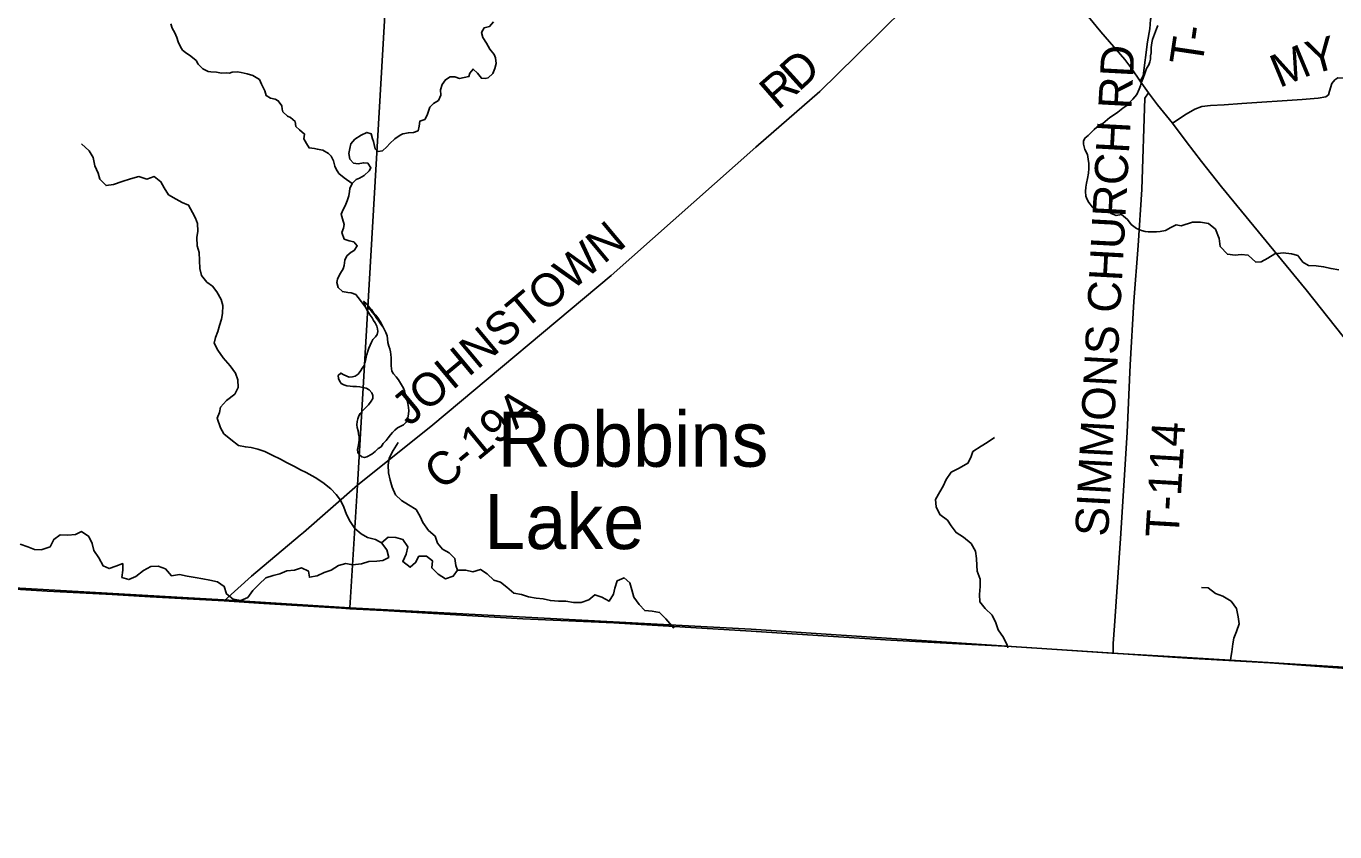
# Model space of a CAD drawing. Extents: x 1759416 to 2214760, y 252598 to 1116833.
# Drawn here: x 1923091 to 1934945, y 825903 to 833203 of the extents above; entities that cross this region are included whole.
import ezdxf

# ---------------------------------------------------------------- set-up
doc = ezdxf.new("R2010")
doc.units = 0
for name, color, linetype in [('GM_X_Adjacent_County', 7, 'Continuous'), ('GM_X_County', 7, 'Continuous'), ('GM_X_County_Road', 7, 'Continuous'), ('GM_X_County_Road_Text', 7, 'Continuous'), ('GM_X_Major_River', 7, 'Continuous'), ('GM_X_Minor_Lake', 7, 'Continuous'), ('GM_X_Minor_Lake_Text', 7, 'Continuous'), ('GM_X_Minor_River', 7, 'Continuous'), ('GM_X_State_Route', 7, 'Continuous'), ('GM_X_Township', 7, 'Continuous'), ('GM_X_Township_Road', 7, 'Continuous'), ('GM_X_Township_Road_Text', 7, 'Continuous')]:
    doc.layers.add(name, color=color, linetype=linetype)

msp = doc.modelspace()

# ---------------------------------------------------------------- linework, layer by layer
at = {"layer": 'GM_X_Adjacent_County'}
msp.add_lwpolyline([(1958413, 825903), (1955710, 826085), (1955666, 826092), (1953054, 826262), (1948593, 826569), (1947878, 826617), (1944570, 826798), (1940743, 827038), (1939557, 827120), (1937526, 827240), (1933604, 827484), (1932924, 827522), (1929658, 827739), (1926023, 827933), (1924878, 828005), (1920661, 828248)], dxfattribs=at)
at = {"layer": 'GM_X_County'}
msp.add_lwpolyline([(1958413, 825903), (1955710, 826085), (1955666, 826092), (1953054, 826262), (1948593, 826569), (1947878, 826617), (1944570, 826798), (1940743, 827038), (1939557, 827120), (1937526, 827240), (1933604, 827484), (1932924, 827522), (1929658, 827739), (1926023, 827933), (1924878, 828005), (1920661, 828248)], dxfattribs=at)
at = {"layer": 'GM_X_County_Road'}
for points in [[(1925603, 828616), (1926092, 829043), (1926775, 829592), (1928389, 830945), (1929699, 832108), (1930279, 832610), (1930608, 832935), (1931278, 833597), (1931704, 834044), (1931926, 834279), (1932130, 834472), (1932465, 834822), (1932952, 835322), (1933305, 835684), (1933487, 835869), (1933607, 835986), (1933713, 836102), (1934052, 836458), (1934392, 836798), (1934637, 837010), (1935252, 837622)], [(1924885, 827995), (1925133, 828221), (1925574, 828592), (1925603, 828616)], [(1925946, 827930), (1925242, 827972), (1924885, 827995), (1924213, 828032), (1923870, 828053), (1923281, 828083), (1922552, 828129), (1921536, 828184), (1920654, 828240), (1920581, 828241), (1920207, 828265), (1919669, 828289), (1919435, 828299)], [(1929659, 827722), (1928413, 827797), (1927589, 827832), (1926323, 827907), (1926022, 827925), (1925946, 827930)], [(1937533, 827237), (1936926, 827273), (1936312, 827311), (1936121, 827322), (1935717, 827347), (1935134, 827377), (1934357, 827433), (1933610, 827477), (1932938, 827523), (1932013, 827582), (1931540, 827605), (1930922, 827641), (1930356, 827677), (1929659, 827722)]]:
    msp.add_lwpolyline(points, dxfattribs=at)
at = {"layer": 'GM_X_Major_River'}
for points in [[(1923231, 828458), (1923235, 828460), (1923307, 828485), (1923342, 828553), (1923398, 828595), (1923468, 828592), (1923538, 828596), (1923592, 828623), (1923657, 828579), (1923689, 828515), (1923702, 828451), (1923750, 828386), (1923787, 828314), (1923843, 828288), (1923903, 828311), (1923965, 828333), (1923967, 828273), (1923958, 828209), (1924022, 828188), (1924084, 828218), (1924153, 828270), (1924221, 828307), (1924287, 828309), (1924352, 828286), (1924406, 828224), (1924478, 828235), (1924550, 828219), (1924622, 828207), (1924691, 828194), (1924755, 828182), (1924823, 828167), (1924883, 828127), (1924904, 828059), (1924966, 828010), (1925034, 827998), (1925098, 828025), (1925144, 828091), (1925200, 828147), (1925261, 828204), (1925327, 828226), (1925387, 828242), (1925453, 828269), (1925521, 828275), (1925585, 828294), (1925647, 828266), (1925656, 828210), (1925728, 828223), (1925790, 828253), (1925854, 828273), (1925919, 828316), (1925987, 828334), (1926048, 828323), (1926128, 828331), (1926196, 828351), (1926268, 828356), (1926320, 828362), (1926375, 828389), (1926357, 828458), (1926309, 828522), (1926370, 828572), (1926438, 828571), (1926503, 828551), (1926547, 828486), (1926532, 828418), (1926502, 828351), (1926568, 828300), (1926618, 828342), (1926648, 828400), (1926716, 828401), (1926770, 828359), (1926765, 828295), (1926823, 828238), (1926889, 828196), (1926959, 828220), (1926997, 828273), (1927073, 828275), (1927137, 828258), (1927205, 828280), (1927268, 828242), (1927326, 828183), (1927388, 828165), (1927445, 828120), (1927509, 828066), (1927577, 828052), (1927642, 828033), (1927710, 828021), (1927774, 828014), (1927840, 827998), (1927912, 827993), (1927978, 827993), (1928050, 827980), (1928117, 827982), (1928188, 828006), (1928242, 828051), (1928304, 828029), (1928373, 827994), (1928412, 828056), (1928424, 828110), (1928444, 828178), (1928508, 828204), (1928560, 828159)], [(1923036, 828509), (1923107, 828486), (1923167, 828462), (1923231, 828458)], [(1928560, 828159), (1928576, 828097), (1928595, 828029), (1928643, 827963), (1928694, 827908), (1928760, 827902), (1928828, 827891), (1928885, 827833), (1928958, 827747)]]:
    msp.add_lwpolyline(points, dxfattribs=at)
at = {"layer": 'GM_X_Minor_Lake'}
for points in [[(1926298, 830528), (1926282, 830550), (1926257, 830585), (1926235, 830611), (1926218, 830636), (1926194, 830662), (1926173, 830687), (1926149, 830709), (1926159, 830683), (1926164, 830661), (1926176, 830634), (1926193, 830610), (1926207, 830586), (1926225, 830561), (1926236, 830537), (1926252, 830515), (1926267, 830484), (1926273, 830460), (1926276, 830438), (1926270, 830410), (1926256, 830388), (1926231, 830364), (1926219, 830340), (1926206, 830313), (1926196, 830285), (1926187, 830257), (1926175, 830227)], [(1926182, 830658), (1926206, 830636), (1926224, 830613), (1926245, 830587), (1926266, 830554), (1926284, 830530), (1926302, 830504), (1926323, 830475), (1926337, 830453), (1926350, 830428), (1926360, 830398), (1926363, 830370), (1926367, 830336), (1926376, 830303), (1926384, 830279), (1926391, 830253), (1926395, 830227), (1926398, 830197), (1926397, 830124), (1926399, 830102), (1926404, 830078), (1926418, 830054), (1926441, 830027), (1926463, 829999), (1926482, 829968), (1926509, 829923), (1926517, 829899), (1926525, 829873), (1926530, 829843), (1926541, 829808), (1926547, 829784), (1926554, 829748), (1926556, 829718), (1926555, 829692), (1926551, 829668), (1926544, 829642), (1926534, 829616), (1926510, 829592), (1926483, 829578), (1926455, 829563), (1926429, 829543), (1926408, 829522), (1926390, 829500), (1926369, 829474), (1926351, 829448), (1926325, 829421), (1926306, 829393), (1926280, 829375), (1926251, 829348), (1926223, 829324), (1926178, 829301), (1926154, 829295), (1926132, 829302), (1926109, 829318), (1926095, 829341), (1926092, 829367), (1926098, 829395), (1926105, 829427), (1926107, 829457), (1926106, 829481), (1926102, 829509), (1926097, 829537), (1926089, 829566), (1926087, 829590), (1926088, 829622), (1926094, 829646), (1926103, 829672), (1926115, 829694), (1926146, 829727), (1926168, 829747), (1926191, 829771), (1926215, 829804), (1926232, 829828), (1926232, 829856), (1926221, 829882), (1926197, 829909), (1926171, 829924), (1926141, 829930), (1926114, 829935), (1926084, 829937), (1926050, 829938), (1926026, 829940), (1925994, 829945), (1925968, 829953), (1925944, 829966), (1925928, 829990), (1925921, 830012), (1925917, 830039), (1925940, 830060), (1925967, 830044), (1926015, 830023), (1926047, 830026), (1926071, 830032), (1926098, 830051), (1926122, 830083), (1926133, 830105), (1926151, 830127), (1926159, 830153), (1926164, 830175), (1926170, 830205), (1926175, 830227)], [(1926175, 830227), (1926170, 830205), (1926164, 830175), (1926159, 830153), (1926151, 830127), (1926133, 830105), (1926122, 830083), (1926098, 830051), (1926071, 830032), (1926047, 830026), (1926015, 830023), (1925967, 830044), (1925940, 830060), (1925917, 830039), (1925921, 830012), (1925928, 829990), (1925944, 829966), (1925968, 829953), (1925994, 829945), (1926026, 829940), (1926050, 829938), (1926084, 829937), (1926114, 829935), (1926141, 829930), (1926171, 829924), (1926197, 829909), (1926221, 829882), (1926232, 829856), (1926232, 829828), (1926215, 829804), (1926191, 829771), (1926168, 829747), (1926146, 829727), (1926115, 829694), (1926103, 829672), (1926094, 829646), (1926088, 829622), (1926087, 829590), (1926089, 829566), (1926097, 829537), (1926102, 829509), (1926106, 829481), (1926107, 829457), (1926105, 829427), (1926098, 829395), (1926092, 829367), (1926095, 829341), (1926109, 829318), (1926132, 829302), (1926154, 829295), (1926178, 829301), (1926223, 829324), (1926251, 829348), (1926280, 829375), (1926306, 829393), (1926325, 829421), (1926351, 829448), (1926369, 829474), (1926390, 829500), (1926408, 829522), (1926429, 829543), (1926455, 829563), (1926483, 829578), (1926510, 829592), (1926534, 829616), (1926544, 829642), (1926551, 829668), (1926555, 829692), (1926556, 829718), (1926554, 829748), (1926547, 829784), (1926541, 829808), (1926530, 829843), (1926525, 829873), (1926517, 829899), (1926509, 829923), (1926482, 829968), (1926463, 829999), (1926441, 830027), (1926418, 830054), (1926404, 830078), (1926399, 830102), (1926397, 830124), (1926398, 830197), (1926395, 830227), (1926391, 830253), (1926384, 830279), (1926376, 830303), (1926367, 830336), (1926363, 830370), (1926360, 830398), (1926350, 830428), (1926337, 830453), (1926323, 830475), (1926298, 830528)]]:
    msp.add_lwpolyline(points, dxfattribs=at)
at = {"layer": 'GM_X_Minor_River'}
for points in [[(1926043, 831779), (1925971, 831829), (1925923, 831869), (1925898, 831908), (1925888, 831936), (1925874, 831982), (1925852, 832024), (1925830, 832050), (1925778, 832080), (1925728, 832090), (1925703, 832094), (1925653, 832100), (1925631, 832139), (1925607, 832181), (1925613, 832225), (1925567, 832263), (1925533, 832295), (1925527, 832339), (1925486, 832375), (1925458, 832387), (1925416, 832426), (1925410, 832452), (1925406, 832480), (1925374, 832528), (1925346, 832542), (1925303, 832552), (1925265, 832574), (1925253, 832618), (1925223, 832678), (1925203, 832720), (1925143, 832755), (1925092, 832771), (1925066, 832777), (1925038, 832783), (1925004, 832789), (1924958, 832785), (1924932, 832777), (1924906, 832781), (1924860, 832777), (1924814, 832787), (1924764, 832790), (1924738, 832792), (1924692, 832816), (1924649, 832860), (1924629, 832892), (1924581, 832932), (1924535, 832964), (1924507, 832986), (1924489, 833015), (1924468, 833061), (1924456, 833101), (1924436, 833143), (1924414, 833185), (1924400, 833225)], [(1926166, 830653), (1926098, 830745), (1926076, 830771), (1926035, 830787), (1926005, 830791), (1925955, 830798), (1925917, 830834), (1925905, 830880), (1925911, 830910), (1925923, 830938), (1925937, 830964), (1925961, 831004), (1925971, 831034), (1925977, 831082), (1925995, 831122), (1926035, 831156), (1926061, 831172), (1926089, 831214), (1926058, 831248), (1926016, 831258), (1925972, 831274), (1925950, 831333), (1925964, 831373), (1925972, 831407), (1925956, 831457), (1925944, 831499), (1925963, 831543), (1925979, 831575), (1925999, 831621), (1926013, 831665), (1926019, 831705), (1926021, 831731), (1926043, 831779), (1926081, 831815), (1926109, 831825), (1926153, 831849), (1926197, 831893), (1926213, 831919), (1926187, 831961), (1926145, 831965), (1926099, 831957), (1926057, 831961), (1926024, 831999), (1926014, 832050), (1926024, 832096), (1926032, 832136), (1926068, 832178), (1926126, 832216), (1926176, 832240), (1926216, 832227), (1926228, 832183), (1926238, 832157), (1926243, 832131), (1926251, 832091), (1926279, 832069), (1926319, 832075), (1926359, 832109), (1926385, 832139), (1926429, 832181), (1926477, 832215), (1926503, 832227), (1926553, 832237), (1926599, 832241), (1926641, 832255), (1926651, 832297), (1926657, 832343), (1926701, 832357), (1926723, 832397), (1926731, 832425), (1926747, 832469), (1926781, 832503), (1926825, 832529), (1926847, 832579), (1926843, 832627), (1926858, 832675), (1926888, 832717), (1926930, 832743), (1926973, 832743), (1927017, 832730), (1927057, 832738), (1927101, 832746), (1927109, 832776), (1927139, 832814), (1927179, 832776), (1927215, 832732), (1927249, 832730), (1927275, 832736), (1927317, 832774), (1927337, 832820), (1927349, 832864), (1927341, 832916), (1927329, 832946), (1927291, 832996), (1927262, 833050), (1927228, 833101), (1927216, 833145), (1927240, 833189), (1927288, 833201), (1927324, 833241)], [(1933341, 833209), (1933331, 833179), (1933313, 833131), (1933295, 833081), (1933289, 833053), (1933283, 833009), (1933281, 832961), (1933277, 832935), (1933275, 832905), (1933269, 832879), (1933259, 832853), (1933239, 832821), (1933223, 832775), (1933208, 832731), (1933190, 832689), (1933184, 832663), (1933174, 832633), (1933152, 832585), (1933114, 832541), (1933060, 832485), (1933026, 832461), (1932980, 832423), (1932948, 832403), (1932906, 832375), (1932844, 832321), (1932814, 832309), (1932764, 832267), (1932710, 832213), (1932682, 832187), (1932670, 832161), (1932668, 832133), (1932680, 832085), (1932704, 832041), (1932712, 831999), (1932718, 831959), (1932717, 831913), (1932713, 831871), (1932705, 831822), (1932697, 831782), (1932689, 831744), (1932687, 831706), (1932691, 831664), (1932703, 831634), (1932717, 831606), (1932750, 831562), (1932798, 831540), (1932828, 831538), (1932854, 831536), (1932894, 831526), (1932920, 831505), (1932964, 831487), (1933012, 831497), (1933066, 831451), (1933101, 831405), (1933149, 831369), (1933195, 831351), (1933227, 831344), (1933253, 831340), (1933331, 831340), (1933363, 831342), (1933411, 831352), (1933461, 831378), (1933507, 831404), (1933554, 831394), (1933657, 831428)], [(1926309, 828522), (1926256, 828553), (1926183, 828571), (1926125, 828602), (1926069, 828652), (1926027, 828714), (1925992, 828778), (1925968, 828846), (1925938, 828908), (1925898, 828959), (1925850, 829011), (1925779, 829067), (1925707, 829115), (1925627, 829158), (1925575, 829182), (1925520, 829214), (1925450, 829250), (1925394, 829280), (1925320, 829317), (1925253, 829349), (1925189, 829371), (1925129, 829385), (1925077, 829391), (1925013, 829405), (1924945, 829458), (1924882, 829510), (1924852, 829564), (1924822, 829650), (1924842, 829702), (1924852, 829752), (1924906, 829812), (1924980, 829868), (1925010, 829930), (1925009, 830000), (1924987, 830060), (1924937, 830125), (1924875, 830199), (1924828, 830267), (1924794, 830331), (1924806, 830383), (1924826, 830437), (1924842, 830490), (1924860, 830548), (1924870, 830600), (1924871, 830672), (1924857, 830726), (1924819, 830796), (1924779, 830846), (1924727, 830884), (1924678, 830945), (1924664, 831007), (1924662, 831079), (1924658, 831153), (1924641, 831213), (1924637, 831287), (1924647, 831345), (1924643, 831414), (1924623, 831464), (1924597, 831514), (1924562, 831582), (1924504, 831606), (1924448, 831636), (1924380, 831675), (1924342, 831737), (1924311, 831793), (1924249, 831841), (1924183, 831817), (1924111, 831841), (1924035, 831820), (1923961, 831796), (1923882, 831770), (1923814, 831758), (1923758, 831818), (1923744, 831872), (1923714, 831938), (1923697, 832013), (1923661, 832075), (1923593, 832137)], [(1934982, 830995), (1934912, 831006), (1934843, 831023), (1934775, 831032), (1934707, 831035), (1934655, 831066), (1934610, 831124), (1934552, 831141), (1934476, 831148), (1934402, 831139), (1934339, 831100), (1934279, 831069), (1934229, 831065), (1934159, 831127), (1934097, 831133), (1934043, 831128), (1933973, 831137), (1933908, 831208), (1933899, 831280), (1933864, 831365), (1933801, 831414), (1933729, 831427), (1933657, 831428)], [(1931984, 827571), (1931976, 827595), (1931944, 827663), (1931897, 827733), (1931873, 827798), (1931841, 827866), (1931779, 827926), (1931728, 827986), (1931726, 828054), (1931732, 828126), (1931734, 828193), (1931706, 828265), (1931702, 828315), (1931699, 828381), (1931689, 828447), (1931651, 828515), (1931583, 828572), (1931514, 828614), (1931470, 828676), (1931436, 828728), (1931368, 828778), (1931333, 828847), (1931327, 828913), (1931367, 828983), (1931397, 829035), (1931425, 829095), (1931471, 829163), (1931543, 829199), (1931621, 829243), (1931647, 829295), (1931665, 829349), (1931741, 829397), (1931797, 829432), (1931861, 829476)], [(1926997, 828273), (1926982, 828317), (1926974, 828379), (1926923, 828430), (1926863, 828464), (1926817, 828518), (1926797, 828582), (1926736, 828632), (1926684, 828705), (1926660, 828759), (1926622, 828823), (1926555, 828867), (1926491, 828905), (1926435, 828957), (1926407, 829026), (1926389, 829090), (1926374, 829156), (1926370, 829224), (1926378, 829290), (1926416, 829358), (1926460, 829430)], [(1933999, 827451), (1934002, 827483), (1934013, 827535), (1934022, 827607), (1934031, 827657), (1934055, 827719), (1934078, 827789), (1934069, 827851), (1934054, 827927), (1934005, 827994), (1933932, 828037), (1933864, 828064), (1933797, 828115), (1933739, 828116)]]:
    msp.add_lwpolyline(points, dxfattribs=at)
at = {"layer": 'GM_X_State_Route'}
msp.add_lwpolyline([(1936084, 829051), (1934685, 830813), (1933918, 831748), (1933736, 831978), (1933598, 832159), (1933474, 832325), (1933340, 832491), (1933258, 832598), (1933182, 832706), (1933107, 832817), (1933042, 832900), (1932826, 833153), (1932489, 833564)], dxfattribs=at)
at = {"layer": 'GM_X_Township'}
for points in [[(1922111, 854537), (1924873, 854361), (1927658, 854184), (1927527, 852070), (1927498, 851869), (1927502, 851754), (1927498, 851628), (1927382, 849766), (1927035, 844057), (1926874, 841671), (1926832, 841038), (1926779, 840439), (1926772, 840333), (1926412, 834553), (1926092, 829043), (1926023, 827933), (1924878, 828005), (1920661, 828248)], [(1937526, 827240), (1933604, 827484), (1932924, 827522), (1929658, 827739), (1926023, 827933), (1926092, 829043), (1926412, 834553), (1926772, 840333), (1926779, 840439), (1926832, 841038), (1926874, 841671), (1927035, 844057), (1927382, 849766)]]:
    msp.add_lwpolyline(points, dxfattribs=at)
at = {"layer": 'GM_X_Township_Road'}
for points in [[(1933182, 832706), (1933208, 832752), (1933248, 833062), (1933270, 833178), (1933277, 833265), (1933289, 833309), (1933299, 833363), (1933314, 833468), (1933344, 833840), (1933414, 835005), (1933433, 835287), (1933455, 835498), (1933487, 835869)], [(1939945, 832388), (1938657, 832470), (1936534, 832635), (1935067, 832732), (1934972, 832736), (1934946, 832718), (1934919, 832683), (1934898, 832615), (1934888, 832582), (1934864, 832564), (1934794, 832552), (1934648, 832539), (1934104, 832503), (1933944, 832491), (1933818, 832485), (1933742, 832475), (1933676, 832451), (1933598, 832405), (1933474, 832325)], [(1932938, 827523), (1932937, 827608), (1932948, 827769), (1933004, 828561), (1933063, 829520), (1933091, 830133), (1933124, 830707), (1933165, 831217), (1933196, 831722), (1933223, 832551), (1933258, 832598)]]:
    msp.add_lwpolyline(points, dxfattribs=at)

# ---------------------------------------------------------------- texts
at = {"layer": 'GM_X_County_Road_Text'}
for s, rotation, p in [('D', 42.2046, (1930090, 832603)), ('R', 41.067, (1929900, 832436)), ('JOHNSTOWN', 39.8491, (1926560, 829571)), ('C-19A', 39.482, (1926855, 828989))]:
    msp.add_text(s, height=300, rotation=rotation, dxfattribs=at).set_placement(p)
at = {"layer": 'GM_X_Minor_Lake_Text'}
for s, p in [('Robbins', (1927361, 829211)), ('Lake', (1927240, 828465))]:
    msp.add_text(s, height=500, rotation=0.0019, dxfattribs=at).set_placement(p)
at = {"layer": 'GM_X_Township_Road_Text'}
for s, rotation, p in [('-', 81.7822, (1933777, 833058)), ('T', 81.492, (1933743, 832835)), ('M', 22.5687, (1934442, 832641)), ('Y', 15.2441, (1934733, 832763)), ('SIMMONS CHURCH RD', 86.8901, (1932891, 828574)), ('T-114', 86.6332, (1933529, 828564))]:
    msp.add_text(s, height=300, rotation=rotation, dxfattribs=at).set_placement(p)

doc.saveas('drawing.dxf')
